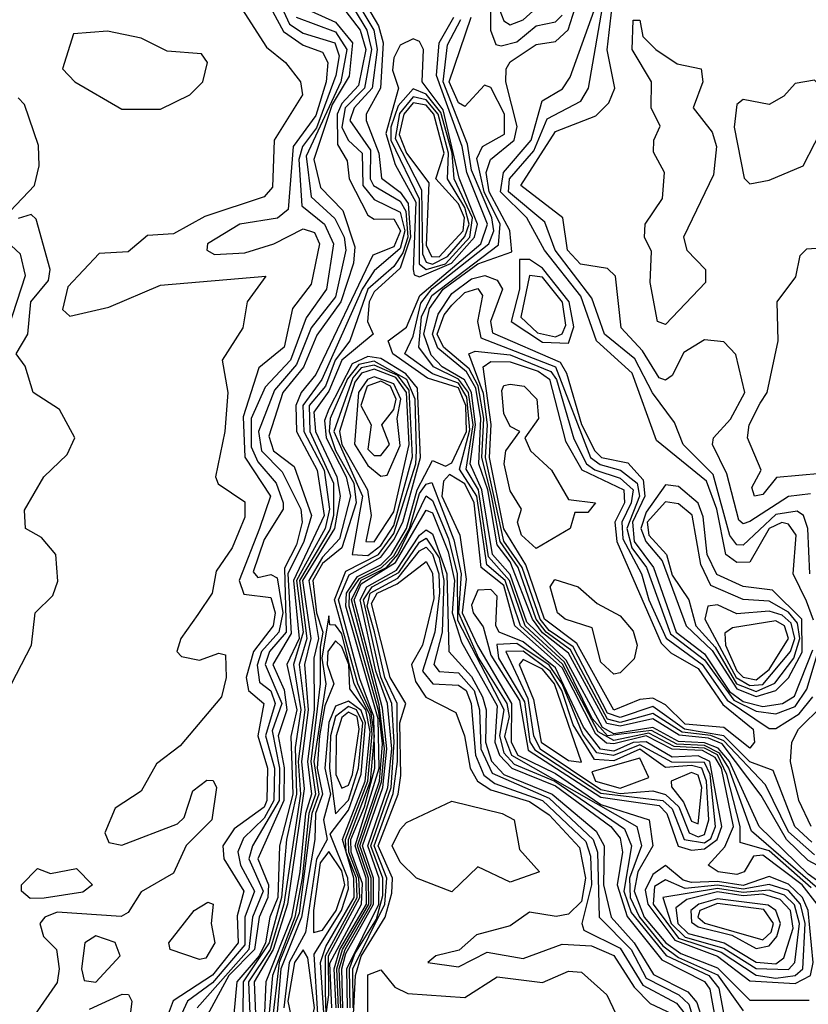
# Model space of a CAD drawing. Extents: x 2889633 to 3052318, y 540750 to 918690.
# Tile 582 of 656: x 2989987 to 2991205, y 828000 to 829521. Entities that reach past the tile are written whole.
import ezdxf

# ---------------------------------------------------------------- set-up
doc = ezdxf.new("R2010")
doc.units = 0

msp = doc.modelspace()

# ---------------------------------------------------------------- linework, layer by layer
at = {"layer": '0CON02XD'}
for points in [[(2990500.7, 829580.7), (2990541.7, 829511.7), (2990548.9, 829485), (2990544.7, 829415), (2990522.5, 829375), (2990522.5, 829365), (2990542.1, 829315), (2990546.2, 829276.2), (2990575, 829254.7), (2990587.1, 829237.1), (2990591.1, 829185), (2990575, 829137.1), (2990535, 829100.5), (2990527.3, 829085), (2990524.5, 829055), (2990533.3, 829035), (2990484.8, 828995.2), (2990465, 828947.1), (2990441.9, 828915), (2990444, 828885), (2990477.3, 828815), (2990482.3, 828785), (2990473.5, 828735), (2990424, 828655), (2990436.9, 828565), (2990427.3, 828525), (2990432.8, 828455), (2990422.4, 828375), (2990426.8, 828333.2), (2990401.1, 828155), (2990378.7, 828085), (2990349.6, 828035), (2990351.5, 827985)], [(2991253.6, 828166.4), (2991205, 828201.3), (2991129.6, 828275), (2991083.5, 828375), (2991065.9, 828395.9), (2991045, 828404.1), (2991005, 828406.1), (2990965, 828428), (2990905, 828417.8), (2990887.6, 828427.6), (2990831.6, 828531.6), (2990770.6, 828590.6), (2990745, 828664.1), (2990717.4, 828695), (2990701.1, 828795), (2990683.2, 828835), (2990691.5, 828895), (2990685.3, 828945), (2990674.5, 828964.5), (2990640, 828985), (2990622.9, 829002.9), (2990611.7, 829035), (2990620.2, 829075), (2990641.3, 829105), (2990695, 829143.9), (2990747.7, 829162.3), (2990744.5, 829195.5), (2990712.5, 829255), (2990707.8, 829285), (2990714.3, 829305), (2990751.2, 829335), (2990755.9, 829355.9), (2990738.1, 829425), (2990738.6, 829445), (2990745, 829455.8), (2990785, 829482.5), (2990815, 829487.1), (2990834.7, 829505.3), (2990859.5, 829585)], [(2990715, 829590), (2990714.3, 829505), (2990722.7, 829482.7), (2990730.8, 829480.8), (2990755, 829486.9), (2990785, 829511.4), (2990815, 829517.5), (2990825, 829528)], [(2990467.5, 829565), (2990513.2, 829505), (2990522, 829475), (2990510.5, 829419.5), (2990485, 829391.6), (2990477.9, 829375), (2990478.2, 829328.2), (2990492.9, 829302.9), (2990496.4, 829275), (2990525, 829218.8), (2990535, 829212.9), (2990565, 829213.5), (2990575.5, 829195), (2990565, 829170), (2990532.7, 829157.3), (2990445, 828973.1), (2990422, 828945), (2990414.1, 828925), (2990414.7, 828884.7), (2990446.9, 828825), (2990457.6, 828755), (2990410.2, 828655), (2990419, 828565), (2990400, 828525), (2990415.2, 828455), (2990406, 828414), (2990409.1, 828325), (2990388.6, 828245), (2990385.8, 828165), (2990373.6, 828135), (2990367.1, 828095), (2990357.3, 828075), (2990322.8, 828035), (2990317.9, 827985)], [(2990482.6, 829572.6), (2990523.7, 829505), (2990530.9, 829475), (2990520, 829415), (2990490, 829385), (2990484.8, 829354.8), (2990494.7, 829334.7), (2990516.2, 829315), (2990517.1, 829265), (2990535, 829243.1), (2990575, 829223.5), (2990582.2, 829195), (2990575, 829167.5), (2990535, 829132.9), (2990516.1, 829105), (2990454, 828965), (2990424.7, 828925), (2990426.2, 828885), (2990457.4, 828825), (2990465.9, 828765), (2990459.4, 828735), (2990414.7, 828655), (2990425.4, 828575), (2990410, 828525), (2990421.8, 828455), (2990412.9, 828397.1), (2990415.1, 828325), (2990399.6, 828255), (2990391.8, 828165), (2990372.6, 828095), (2990332.4, 828035), (2990332.2, 827985)], [(2990492.8, 829575), (2990534.2, 829505), (2990539.6, 829475), (2990531.8, 829415), (2990503.8, 829385), (2990497.3, 829365), (2990529.4, 829319.4), (2990528.8, 829275), (2990533.8, 829265), (2990575, 829240.8), (2990583.8, 829225), (2990586.8, 829185), (2990579, 829161), (2990565, 829139.6), (2990525, 829104.5), (2990497.5, 829025), (2990474.8, 828995.2), (2990459.5, 828955), (2990434.3, 828925), (2990435.6, 828885), (2990472, 828805), (2990472.2, 828755), (2990466.2, 828733.8), (2990419.3, 828655), (2990431.1, 828565), (2990419.1, 828525), (2990427.7, 828455), (2990417.4, 828375), (2990420.9, 828325), (2990395.3, 828154.7), (2990374.1, 828085), (2990341, 828035), (2990342.8, 827985)], [(2990365, 829558.5), (2990395, 829502.5), (2990425, 829481.8), (2990455, 829470.8), (2990463.3, 829455), (2990460.9, 829425), (2990445, 829373.1), (2990409.6, 829325), (2990402.1, 829227.9), (2990385.5, 829214.5), (2990327.5, 829205), (2990277.5, 829175), (2990276.2, 829165), (2990288.3, 829158.3), (2990335, 829160.8), (2990380, 829175), (2990425, 829198.1), (2990442.5, 829192.5), (2990450.5, 829175), (2990437.4, 829112.6), (2990408.8, 829075), (2990395.6, 829015), (2990356.7, 828983.3), (2990332.4, 828907.6), (2990335.3, 828845.3), (2990374.5, 828785), (2990357.8, 828735), (2990326.5, 828655), (2990333.6, 828633.6), (2990375, 828628.8), (2990381.8, 828605), (2990378.8, 828585), (2990348.4, 828545), (2990337.1, 828505), (2990340.6, 828485), (2990364.2, 828465), (2990355.3, 828415), (2990370.3, 828365), (2990369.3, 828315), (2990365, 828304.5), (2990318.8, 828271.2), (2990301.1, 828245), (2990302.9, 828225), (2990333.6, 828175), (2990323, 828137), (2990324.6, 828095), (2990285, 828045.3), (2990224.6, 828005.4), (2990216.9, 827985)], [(2990385, 829555.6), (2990404.2, 829514.2), (2990425, 829500), (2990474.2, 829485), (2990480.8, 829465), (2990475.8, 829435), (2990446, 829354), (2990423.9, 829325), (2990418.4, 829305), (2990423.2, 829233.2), (2990458.1, 829205), (2990471.9, 829175), (2990461.1, 829105), (2990429.7, 829060.3), (2990405.4, 828995), (2990366.5, 828953.5), (2990344.7, 828905), (2990345, 828861.2), (2990355, 828838.1), (2990383.6, 828805), (2990394.4, 828775), (2990394.3, 828765), (2990365, 828718), (2990348, 828668), (2990355, 828659.2), (2990375, 828664.3), (2990385, 828658.8), (2990393.7, 828605), (2990387.8, 828575), (2990360.9, 828545), (2990354, 828524), (2990357.7, 828497.7), (2990375, 828484.4), (2990382, 828465), (2990366.8, 828415), (2990380.7, 828365), (2990380, 828315), (2990365, 828287.7), (2990333.1, 828256.9), (2990324.5, 828235.5), (2990328.5, 828215), (2990350, 828175), (2990335.3, 828135), (2990335, 828092.2), (2990285, 828033.3), (2990246.7, 828005), (2990237.1, 827985)], [(2991207.5, 828665), (2991204.4, 828735), (2991198, 828755), (2991188.3, 828761.7), (2991155, 828756.9), (2991105, 828709.2), (2991095, 828710), (2991084.1, 828724.1), (2991058.5, 828818.5), (2991012, 828865), (2990998.6, 828898.6), (2990964.7, 828944.7), (2990937.4, 828997.4), (2990890.5, 829035), (2990870.8, 829090.8), (2990814.6, 829165), (2990798.3, 829208.3), (2990742.3, 829255), (2990743.8, 829275), (2990781.4, 829318.6), (2990802, 829368), (2990853.8, 829395), (2990865.8, 829415), (2990890.3, 829555)], [(2991208.5, 828788.5), (2991175, 828784.4), (2991115, 828745.7), (2991105, 828742.5), (2991097.9, 828747.9), (2991079.3, 828819.3), (2991057.5, 828865), (2991058.8, 828875), (2991085, 828903.8), (2991107.5, 828945), (2991093.6, 829003.6), (2991075, 829023.3), (2991045, 829026.7), (2991013, 829007), (2990995, 828971.2), (2990985, 828964.2), (2990975, 828968), (2990949.3, 829009.3), (2990916.2, 829045), (2990907.5, 829125), (2990895, 829136.7), (2990853.4, 829143.4), (2990833.5, 829165), (2990826.2, 829215), (2990761.4, 829265), (2990815, 829348), (2990877.3, 829372.7), (2990897.3, 829392.7), (2990906.7, 829415), (2990894.5, 829474.5), (2990903.9, 829555)], [(2990326, 829545), (2990368.5, 829478.5), (2990398, 829455), (2990421.2, 829425), (2990424, 829405), (2990380.6, 829335), (2990377.6, 829262.4), (2990365, 829247.1), (2990273.1, 829216.9), (2990225, 829190), (2990185, 829187.5), (2990155, 829162.5), (2990110, 829160), (2990061.9, 829108.1), (2990053.3, 829073.3), (2990065, 829063.3), (2990125, 829077.1), (2990205, 829110.8), (2990367.5, 829125), (2990338.8, 829085), (2990332, 829045), (2990300, 828995), (2990308.6, 828945), (2990304.4, 828885), (2990290, 828815), (2990294.1, 828804.1), (2990335, 828776.2), (2990335, 828752.5), (2990315.7, 828705), (2990290.6, 828669.4), (2990284.4, 828635), (2990262.5, 828602.5), (2990236.2, 828565), (2990230, 828545), (2990237.5, 828537.5), (2990265, 828532), (2990295, 828542.5), (2990305, 828540), (2990306.5, 828505), (2990298.9, 828475), (2990235, 828399.2), (2990198.6, 828371.4), (2990175, 828329.4), (2990135, 828303.3), (2990118.8, 828265), (2990125, 828250), (2990145, 828246.2), (2990231.2, 828278.8), (2990241.4, 828288.6), (2990255, 828330), (2990276.2, 828346.2), (2990286.1, 828346.1), (2990291.2, 828335), (2990284.2, 828285), (2990244.3, 828245.7), (2990225, 828202.9), (2990175, 828174), (2990155, 828142), (2990144.1, 828135.9), (2990045, 828142.5), (2990026, 828135), (2990018.6, 828125), (2990024.2, 828105), (2990044.2, 828085), (2990048.5, 828055), (2990045, 828034), (2990011.2, 827985)], [(2990421.4, 829541.4), (2990475, 829516.9), (2990501.6, 829485), (2990496.2, 829433.8), (2990470, 829390), (2990441.8, 829305), (2990451.8, 829261.8), (2990486.3, 829226.3), (2990505, 829170), (2990503.1, 829145), (2990483.1, 829085), (2990446.1, 829033.9), (2990425.6, 828984.4), (2990393.8, 828945), (2990372.4, 828877.6), (2990379.4, 828855), (2990411.1, 828831.1), (2990438.1, 828755), (2990426.2, 828715), (2990401.4, 828665), (2990406.8, 828573.2), (2990378.2, 828525), (2990395.7, 828485.7), (2990399.8, 828455), (2990386.7, 828415), (2990395.7, 828365.7), (2990395.2, 828315), (2990355.3, 828225), (2990371.6, 828185), (2990370.7, 828165), (2990357, 828135), (2990349.8, 828085), (2990310.6, 828045), (2990267.1, 827965)], [(2990727.8, 829537.8), (2990735, 829519.2), (2990745, 829512.9), (2990765, 829520.6), (2990785, 829538.5)], [(2991213.6, 828593.6), (2991202.8, 828622.8), (2991181.9, 828665), (2991186.4, 828725), (2991175, 828741.9), (2991164.4, 828744.4), (2991144.8, 828735.2), (2991115, 828682.9), (2991095, 828682.7), (2991077.8, 828695), (2991064.2, 828765), (2991048, 828808), (2990971.1, 828871.1), (2990933.5, 828975), (2990878.2, 829025), (2990854, 829094), (2990797.9, 829165), (2990770.5, 829215), (2990729.7, 829255), (2990734.6, 829285), (2990777.2, 829335), (2990794.5, 829395.5), (2990825.6, 829414.4), (2990837.8, 829432.2), (2990874.7, 829535)], [(2990414.5, 829525), (2990475, 829502.3), (2990492.8, 829475), (2990483.2, 829425), (2990430, 829310), (2990437.5, 829247.5), (2990474, 829214), (2990488.5, 829185), (2990490.9, 829165), (2990475, 829092.9), (2990437.7, 829045), (2990415, 828988.5), (2990381, 828949), (2990356.2, 828885), (2990360.8, 828855), (2990392.7, 828822.7), (2990421.5, 828765), (2990423.5, 828745), (2990415, 828710), (2990396.1, 828673.9), (2990398.9, 828575), (2990373.4, 828545), (2990366.5, 828525), (2990392, 828465), (2990377.2, 828422.8), (2990388.8, 828365), (2990388, 828315), (2990346.9, 828245), (2990341.5, 828225), (2990363.4, 828175), (2990346.8, 828135), (2990341.4, 828085), (2990261.4, 827995)], [(2990476.3, 827995), (2990473.1, 828055), (2990481.7, 828085), (2990522.8, 828155), (2990522.5, 828195), (2990505.5, 828245), (2990542.7, 828365), (2990540.9, 828440.9), (2990491.2, 828615), (2990491.9, 828635), (2990508.9, 828661.1), (2990545, 828679.2), (2990561.2, 828695), (2990584.9, 828735.1), (2990601, 828795), (2990625, 828840), (2990645, 828831.2), (2990655, 828836.5), (2990677.7, 828885), (2990676.4, 828925), (2990665, 828952.4), (2990617.2, 828967.2), (2990563.8, 829005), (2990556.7, 829025), (2990585, 829046.2), (2990605.2, 829095), (2990699.7, 829175), (2990709.8, 829205), (2990678, 829285), (2990670.5, 829325), (2990631.2, 829435), (2990635.3, 829485), (2990657.8, 829525)], [(2991209.9, 828179.9), (2991145, 828237.4), (2991100.3, 828250.3), (2991100.3, 828275), (2991079.7, 828355), (2991065, 828385.4), (2991045, 828395.9), (2990998.4, 828398.4), (2990958.9, 828418.9), (2990905, 828407.6), (2990880.9, 828420.9), (2990825.8, 828525.8), (2990760.8, 828585), (2990737.3, 828655), (2990708.8, 828678.8), (2990693.3, 828785), (2990666.7, 828826.7), (2990682.6, 828887.4), (2990678, 828938), (2990665, 828959.4), (2990625, 828974.2), (2990582.2, 829005), (2990595, 829032), (2990607, 829083), (2990624.4, 829105.6), (2990711.8, 829175), (2990719.5, 829195), (2990716.7, 829215), (2990685, 829288.6), (2990678.8, 829328.8), (2990641.6, 829425), (2990647.9, 829482.1), (2990668.8, 829521.2)], [(2991219.8, 828179.8), (2991117.6, 828267.6), (2991082.6, 828365), (2991068.2, 828388.2), (2991045, 828400), (2991002.2, 828402.2), (2990963, 828423), (2990895, 828415.1), (2990871.7, 828441.7), (2990828.6, 828528.6), (2990768, 828585), (2990743.6, 828655), (2990711.5, 828691.5), (2990696.1, 828795), (2990677, 828827), (2990687.5, 828895), (2990680.6, 828945), (2990665, 828965.8), (2990626.7, 828985), (2990603.8, 829015), (2990608.2, 829061.8), (2990623.9, 829095), (2990727, 829173), (2990729.2, 829205), (2990704.8, 829255), (2990693.4, 829306.6), (2990702, 829325), (2990736, 829344), (2990736.2, 829375), (2990715, 829416.2), (2990705, 829420), (2990675, 829386.9), (2990665, 829392.5), (2990650.7, 829425), (2990684.6, 829525)], [(2990985, 829050), (2990972.5, 829055), (2990961.2, 829115), (2990963, 829163), (2990952.5, 829185), (2990953.3, 829205), (2990980, 829245), (2990983.3, 829285), (2990966.4, 829316.4), (2990966.7, 829335), (2990976.7, 829356.7), (2990962.5, 829385), (2990963.3, 829425), (2990933.3, 829475), (2990935, 829520), (2990945, 829520), (2990950, 829495), (2990970, 829475), (2991003, 829453), (2991040, 829445), (2991042.5, 829425), (2991027.5, 829385), (2991057, 829347), (2991063.8, 829325), (2991058.8, 829281.2), (2991012.5, 829185), (2991017.5, 829165), (2991046.7, 829135), (2991046.7, 829115), (2990985, 829050)], [(2990205, 829382.5), (2990250, 829405), (2990270, 829425), (2990277.5, 829455), (2990268.3, 829468.3), (2990215, 829472.5), (2990175, 829492.5), (2990123, 829503), (2990070.7, 829499.3), (2990053.3, 829445), (2990072.5, 829425), (2990145, 829382.5), (2990205, 829382.5)], [(2990605, 829123.6), (2990654.4, 829145), (2990690, 829185), (2990694.5, 829205), (2990666.2, 829276.2), (2990641.6, 829381.6), (2990609.2, 829425), (2990610.9, 829475), (2990605, 829487.5), (2990595, 829491.4), (2990575, 829481.4), (2990565, 829462), (2990563.1, 829443.1), (2990572.3, 829415), (2990552.8, 829345), (2990567.1, 829297.1), (2990599.2, 829239.2), (2990595.3, 829135.3), (2990596.7, 829126.7), (2990605, 829123.6)], [(2991115, 829267.5), (2991145, 829273.3), (2991197.5, 829295), (2991233.3, 829365), (2991236.7, 829405), (2991215, 829427.5), (2991185, 829422.5), (2991167.3, 829402.7), (2991145, 829390), (2991105, 829397.5), (2991095, 829390), (2991090.8, 829355), (2991106.4, 829276.4), (2991115, 829267.5)], [(2990615.2, 829135.2), (2990645, 829143.9), (2990682.4, 829185), (2990686.7, 829215), (2990658.3, 829275), (2990655.4, 829315), (2990637.8, 829377.8), (2990615, 829405.8), (2990595, 829414), (2990572.1, 829387.9), (2990560.8, 829355), (2990560.7, 829335), (2990604.1, 829244.1), (2990604.1, 829144.1), (2990615.2, 829135.2)], [(2989972.5, 829225), (2990010, 829265), (2990017.5, 829295), (2990016.4, 829326.4), (2989995, 829390), (2989985, 829400)], [(2990625, 829143.6), (2990648.3, 829155), (2990675, 829185.9), (2990681.8, 829205), (2990675, 829231.1), (2990648.1, 829275), (2990649.6, 829315), (2990633.5, 829375), (2990615, 829397.3), (2990595, 829401.9), (2990573.9, 829376.1), (2990567.4, 829337.4), (2990608, 829258), (2990609.3, 829159.3), (2990615, 829146.2), (2990625, 829143.6)], [(2990635, 829154.8), (2990672.2, 829195), (2990674.4, 829215), (2990665, 829236.5), (2990630, 829275), (2990643, 829315), (2990627.1, 829375), (2990615, 829389), (2990595, 829392.4), (2990580.7, 829375), (2990573.6, 829343.6), (2990585, 829314.6), (2990619.1, 829269.1), (2990615, 829172.5), (2990623.5, 829155), (2990635, 829154.8)], [(2989974.6, 828495), (2990005.8, 828555), (2990011.2, 828605), (2990038.3, 828631.7), (2990046.1, 828653.9), (2990043.1, 828695), (2990021.3, 828721.3), (2989996.2, 828735), (2989995, 828763.3), (2990024.5, 828815), (2990060.5, 828849.5), (2990072.5, 828875), (2990048.8, 828918.8), (2990008, 828945), (2989995.7, 828985.7), (2989982, 829005), (2990000, 829035), (2990004.6, 829085), (2990031.7, 829118.3), (2990034.4, 829135), (2990013, 829213), (2990005, 829220), (2989985, 829214)], [(2989970, 829045), (2989996.1, 829126.1), (2989988.8, 829158.8), (2989945, 829198.9)], [(2991225, 828820), (2991156.1, 828813.9), (2991135, 828787.5), (2991122.5, 828785), (2991118.3, 828798.3), (2991132.5, 828825), (2991111.2, 828875), (2991114, 828895), (2991131.1, 828928.9), (2991142, 828945), (2991158.8, 829025), (2991157.5, 829085), (2991186.1, 829123.9), (2991193, 829157), (2991203, 829167), (2991225, 829168.8)], [(2990835, 829021.4), (2990843.4, 829046.6), (2990835.8, 829085), (2990795, 829137.3), (2990775, 829150.5), (2990759.3, 829150.7), (2990759.5, 829105), (2990746.4, 829055), (2990795, 829022.9), (2990835, 829021.4)], [(2991235, 828206.5), (2991205, 828222.4), (2991171.8, 828255), (2991132.8, 828322.8), (2991072.4, 828402.4), (2991051.4, 828411.4), (2991006, 828416), (2990965, 828441), (2990915, 828429.7), (2990894.1, 828434.1), (2990835, 828542.7), (2990795, 828574.1), (2990779.3, 828595), (2990745, 828683.4), (2990725, 828710), (2990710.4, 828795), (2990696.7, 828835), (2990699.8, 828905), (2990691.9, 828951.9), (2990677.3, 828977.3), (2990633.4, 829013.4), (2990624.8, 829035), (2990633.7, 829066.3), (2990655, 829098), (2990685, 829120.5), (2990705.9, 829125.9), (2990725, 829118.6), (2990732.9, 829105), (2990714.5, 829055), (2990717.4, 829037.4), (2990821.9, 828991.9), (2990832.1, 828975), (2990855, 828895.6), (2990875.4, 828855), (2990885.8, 828845), (2990926.4, 828836.4), (2990950.1, 828810.1), (2990953.1, 828785), (2990933.7, 828745), (2990936.5, 828715), (2990966.1, 828675), (2991001.1, 828575), (2991045, 828541.6), (2991083.5, 828483.5), (2991105, 828468.1), (2991135, 828460.2), (2991165.3, 828464.7), (2991183.8, 828476.2), (2991212.5, 828547.5)], [(2990815, 829031.3), (2990825, 829035.6), (2990830.8, 829049.2), (2990825.5, 829084.5), (2990795, 829123.1), (2990775, 829125.8), (2990761.5, 829061.5), (2990787.2, 829037.2), (2990815, 829031.3)], [(2991215, 828231.2), (2991175, 828266.5), (2991139.4, 828339.4), (2991075, 828407.1), (2991055, 828415.5), (2991010.5, 828420.5), (2990965, 828449.5), (2990915, 828435.6), (2990895, 828440.6), (2990837.9, 828547.9), (2990800.7, 828575), (2990784.9, 828595), (2990757.3, 828675), (2990729.3, 828715), (2990716.2, 828786.2), (2990701, 828845), (2990704.2, 828905), (2990695.5, 828955.5), (2990681.8, 828981.8), (2990642.1, 829015), (2990632, 829035), (2990642.8, 829065), (2990655, 829080), (2990675, 829099.4), (2990695, 829105.7), (2990702, 829095), (2990694.4, 829055), (2990699.6, 829029.6), (2990814.8, 828984.8), (2990869.1, 828845), (2990883.7, 828833.7), (2990915.2, 828825.2), (2990940.9, 828805), (2990944.8, 828785), (2990925.2, 828735), (2990932.6, 828705), (2990955.3, 828675), (2990992.4, 828572.4), (2991045, 828532.1), (2991090.2, 828470.2), (2991125, 828452.8), (2991155, 828448.9), (2991185, 828460), (2991202.9, 828487.1), (2991220.7, 828545)], [(2991210.9, 828250.9), (2991184.6, 828275), (2991151.1, 828361.1), (2991115, 828374.6), (2991074.9, 828414.9), (2991013.9, 828425), (2990965, 828460), (2990915, 828443.3), (2990895, 828449.7), (2990842.2, 828552.2), (2990805, 828577.8), (2990791.1, 828595), (2990763.6, 828675), (2990735, 828715.4), (2990706.7, 828845), (2990709.9, 828895), (2990703.7, 828943.7), (2990681.2, 829005), (2990690.9, 829009.1), (2990745, 829003.2), (2990807.7, 828977.7), (2990816.5, 828965), (2990843.4, 828873.4), (2990862.8, 828835), (2990875.6, 828825.6), (2990915, 828812.9), (2990934.7, 828795), (2990931.9, 828775), (2990917.1, 828745), (2990918.9, 828718.9), (2990947.8, 828665), (2990958.8, 828625), (2990985.9, 828565.9), (2991041.4, 828525), (2991079.9, 828469.9), (2991145, 828426), (2991155, 828426), (2991191.2, 828448.8), (2991212.5, 828475)], [(2990469.2, 827995), (2990466.2, 828063.8), (2990515.1, 828155), (2990516.6, 828186.6), (2990499.4, 828235), (2990498.9, 828255), (2990520.1, 828305), (2990535.9, 828365), (2990534.4, 828445), (2990512.7, 828502.7), (2990480, 828625), (2990496.3, 828663.7), (2990545, 828690.8), (2990565, 828717.6), (2990579.1, 828745), (2990606.6, 828845), (2990601.6, 828951.6), (2990583.8, 828973.8), (2990545, 828997.7), (2990525, 829000.6), (2990500.7, 828989.3), (2990465, 828919.2), (2990457.9, 828902.1), (2990460.8, 828875), (2990491.4, 828815), (2990498.5, 828785), (2990481.1, 828718.9), (2990455, 828691), (2990434.1, 828655), (2990448.8, 828565), (2990441.9, 828535), (2990442.3, 828455), (2990432, 828375), (2990438.1, 828325), (2990428.9, 828295), (2990420.1, 828205), (2990407, 828135), (2990367.4, 828035), (2990364.8, 827975)], [(2990448.1, 827895), (2990464.7, 828014.7), (2990464.4, 828075), (2990512.9, 828165), (2990511.4, 828195), (2990495.6, 828235), (2990495.1, 828254.9), (2990529, 828345), (2990535.1, 828414.9), (2990530.1, 828450.1), (2990509.7, 828495), (2990473.4, 828625), (2990491, 828669), (2990541.4, 828695), (2990565, 828727.5), (2990599.2, 828835), (2990600.1, 828855), (2990598.2, 828935), (2990585.2, 828965), (2990535, 828993.3), (2990511.4, 828988.6), (2990493.9, 828966.1), (2990467, 828905), (2990465.5, 828885), (2990475, 828855.4), (2990503.2, 828805), (2990506.8, 828775), (2990484.8, 828705.2), (2990455, 828680.8), (2990440.3, 828655), (2990445.8, 828605), (2990455.7, 828575), (2990451.6, 828551.6), (2990451.3, 828495), (2990436.8, 828375), (2990444, 828325), (2990433.7, 828295), (2990423.6, 828195), (2990412.4, 828135), (2990377.7, 828045), (2990371.5, 827975)], [(2990525, 828693.2), (2990545, 828708.7), (2990565, 828740), (2990594.3, 828845.7), (2990588.7, 828948.7), (2990571.3, 828971.3), (2990535, 828987.3), (2990515, 828983.1), (2990502, 828968), (2990472.7, 828885), (2990516.8, 828785), (2990501.1, 828695), (2990525, 828693.2)], [(2991115, 828396), (2991075, 828427.8), (2991015, 828432.7), (2990985, 828462.7), (2990965, 828473.2), (2990945, 828471.2), (2990905, 828454.7), (2990847.6, 828557.6), (2990798.1, 828595), (2990769.1, 828679.1), (2990735, 828734.4), (2990713, 828845), (2990715.6, 828895.6), (2990703.1, 828985), (2990715, 828992.9), (2990745, 828992.4), (2990788.3, 828978.3), (2990805.8, 828965.8), (2990830.1, 828870.1), (2990855.7, 828825.7), (2990920.4, 828795), (2990921.3, 828775), (2990906.4, 828745), (2990909.7, 828715), (2990978.2, 828558.2), (2990993, 828543), (2991035, 828518.9), (2991073.2, 828463.2), (2991120, 828425), (2991122.5, 828405), (2991115, 828396)], [(2990535, 828714.5), (2990565, 828760.6), (2990588.9, 828865), (2990584.6, 828945), (2990568.2, 828968.2), (2990535, 828981.4), (2990515.1, 828974.9), (2990505, 828960.9), (2990481.1, 828885), (2990484.9, 828864.9), (2990524.7, 828795), (2990530.4, 828755), (2990522, 828715), (2990535, 828714.5)], [(2990545, 828816), (2990555, 828817.5), (2990575, 828863.3), (2990570.6, 828905), (2990576, 828935), (2990565, 828958.4), (2990535, 828969.4), (2990524.3, 828965), (2990510.5, 828945), (2990504.7, 828865.3), (2990525, 828832.3), (2990545, 828816)], [(2990545, 828848), (2990558.6, 828865), (2990546.7, 828895), (2990565, 828918.9), (2990568.9, 828935), (2990560, 828955), (2990545, 828962.8), (2990523.9, 828955), (2990514.4, 828925), (2990530, 828895), (2990525, 828857.5), (2990535, 828848), (2990545, 828848)], [(2990785, 828704), (2990762.2, 828725), (2990756.2, 828745), (2990762.5, 828765), (2990745, 828793.3), (2990735.7, 828835), (2990738, 828855), (2990760, 828885), (2990745, 828892.5), (2990735, 828912.5), (2990731.9, 828948.1), (2990735, 828956), (2990745, 828958), (2990766.7, 828955), (2990786, 828935), (2990788.8, 828905), (2990767.5, 828875), (2990776.2, 828855), (2990808.8, 828825), (2990835, 828780), (2990876.7, 828775), (2990865, 828760), (2990845, 828760), (2990837.5, 828735), (2990785, 828704)], [(2991218.9, 828155), (2991196.1, 828185), (2991135, 828230.7), (2991120.9, 828229.1), (2991106.5, 828205), (2991095, 828200.9), (2991066, 828205), (2991050.8, 828215), (2991076.5, 828243.5), (2991090, 828275), (2991071.1, 828365), (2991061.6, 828381.6), (2991042, 828392), (2990995, 828394.3), (2990955, 828415.1), (2990905, 828402.4), (2990893.8, 828403.8), (2990877.4, 828417.4), (2990825, 828520), (2990751.9, 828585), (2990735, 828647.2), (2990700.3, 828675), (2990689.2, 828775), (2990675, 828804), (2990651.4, 828818.6), (2990641.9, 828808.1), (2990639.2, 828785), (2990667.3, 828725), (2990677, 828657), (2990671, 828605), (2990694.4, 828554.4), (2990747, 828465), (2990746.3, 828405), (2990756.9, 828385), (2990815, 828356.9), (2990885, 828309.1), (2990959.4, 828285), (2990965.4, 828245), (2990942.1, 828205), (2990936.5, 828175), (2990952.1, 828135), (2990985.1, 828095.1), (2991008.7, 828078.7), (2991065, 828056.7), (2991115, 828006.9), (2991206.5, 828006.5)], [(2990479.7, 827995), (2990477, 828055), (2990486, 828085), (2990526.6, 828155), (2990526.2, 828195), (2990509.1, 828245), (2990543.2, 828345), (2990547.7, 828402.3), (2990541.8, 828451.8), (2990496, 828615), (2990496.5, 828635), (2990512, 828658), (2990546.3, 828675), (2990565, 828693), (2990589.3, 828735), (2990605, 828789.1), (2990615, 828803.8), (2990623.9, 828806.1), (2990657.8, 828717.8), (2990669, 828665), (2990665.1, 828605), (2990696.1, 828535), (2990739.8, 828465), (2990743.2, 828445), (2990736.3, 828413.7), (2990746.7, 828385), (2990940.6, 828275), (2990947.9, 828245), (2990929.3, 828195), (2990930.4, 828165), (2990944.6, 828134.6), (2990980.5, 828090.5), (2991005, 828072.5), (2991065, 828045.8), (2991105, 827990)], [(2991125, 828475.9), (2991155, 828484.7), (2991175, 828504.5), (2991196.1, 828543.9), (2991195.2, 828595.2), (2991150, 828640), (2991105, 828645.5), (2991064.2, 828664.2), (2991049.1, 828695), (2991042.9, 828752.9), (2991035, 828774.2), (2991005, 828800), (2990985, 828802.5), (2990955, 828760.4), (2990946.9, 828735), (2990954.3, 828715), (2990979.7, 828685), (2991016.8, 828585), (2991056.9, 828546.9), (2991095, 828487.3), (2991125, 828475.9)], [(2990483.2, 827995), (2990480.9, 828055), (2990490.2, 828085), (2990530.3, 828155), (2990530, 828195), (2990512.7, 828245), (2990546.4, 828343.6), (2990551, 828395), (2990542.8, 828462.8), (2990499.7, 828625), (2990514.9, 828655.1), (2990553.7, 828675), (2990571.2, 828695), (2990615, 828785.5), (2990625, 828778.1), (2990649.4, 828719.4), (2990663, 828665), (2990663.3, 828593.3), (2990735, 828455.7), (2990728.3, 828415), (2990735, 828388.5), (2990751.1, 828371.1), (2990814.1, 828345), (2990921.5, 828271.5), (2990932.5, 828245), (2990920.2, 828175), (2990931.9, 828141.9), (2990985.7, 828075.7), (2991051.5, 828045), (2991067.2, 828025), (2991095.4, 827875)], [(2991125, 828483.3), (2991153.8, 828496.2), (2991183.2, 828535), (2991192.1, 828565), (2991188.7, 828588.7), (2991175, 828605.9), (2991145, 828622.9), (2991105, 828625.6), (2991055, 828647.1), (2991039.6, 828679.6), (2991025.9, 828755.9), (2991005, 828773.1), (2990985, 828776.5), (2990956.4, 828745), (2990958.8, 828725), (2990986.2, 828695), (2990995, 828663.1), (2991020.9, 828625), (2991031.5, 828585), (2991061.6, 828551.6), (2991094.4, 828495), (2991125, 828483.3)], [(2990486.7, 827995), (2990484.7, 828055), (2990491.3, 828078.7), (2990534, 828155), (2990533.8, 828195), (2990516.6, 828245), (2990548, 828335), (2990554.4, 828395), (2990547.7, 828457.7), (2990504.2, 828625), (2990515, 828649.4), (2990567.6, 828682.4), (2990615, 828763.6), (2990625, 828759.2), (2990649.3, 828699.3), (2990658.9, 828655), (2990655.1, 828605), (2990669.7, 828559.7), (2990725, 828461.4), (2990721.1, 828405), (2990728.3, 828385), (2990747.5, 828365), (2990815, 828337.6), (2990900.4, 828275), (2990915, 828257.1), (2990918.4, 828235), (2990910, 828185), (2990925.8, 828135.8), (2990979, 828069), (2991045, 828035.4), (2991053.5, 828023.5), (2991080, 827875)], [(2990493.8, 827995), (2990492.5, 828055), (2990542, 828155), (2990542.8, 828195), (2990524.9, 828245), (2990556.1, 828335), (2990562.2, 828395), (2990555.5, 828465), (2990537.6, 828515), (2990513.3, 828625), (2990523.4, 828645), (2990569.1, 828670.9), (2990605, 828724.7), (2990615, 828732.8), (2990625, 828726.9), (2990647, 828665), (2990650, 828545), (2990685, 828506.5), (2990702.2, 828475), (2990707.8, 828455), (2990706.6, 828405), (2990715.8, 828375.8), (2990735.1, 828355.1), (2990810, 828325), (2990877.7, 828267.7), (2990890, 828245), (2990889.2, 828185), (2990900.8, 828135), (2990936.4, 828095), (2990966.2, 828046.2), (2991019.5, 828019.5), (2991033, 828003), (2991041.9, 827975)], [(2990497.9, 827995), (2990496.8, 828055), (2990505, 828078.4), (2990538.4, 828131.6), (2990548.4, 828168.4), (2990548.3, 828195), (2990529.8, 828245), (2990561, 828335), (2990565.9, 828405), (2990561.9, 828465), (2990545, 828505.5), (2990518.5, 828625), (2990532, 828645), (2990572.7, 828667.3), (2990605, 828714.1), (2990615, 828720), (2990635, 828690), (2990642.3, 828655), (2990640, 828575), (2990627.1, 828525), (2990635, 828514.4), (2990665, 828512.1), (2990689.3, 828485), (2990697.4, 828455), (2990699.8, 828395), (2990717, 828357), (2990805, 828318.8), (2990873.3, 828255), (2990879.7, 828235), (2990882.2, 828135), (2990931.6, 828085), (2990955, 828040.4), (2991005.6, 828015), (2991020.6, 828000.6), (2991031.9, 827965)], [(2990502.3, 827995), (2990501.7, 828055), (2990551.5, 828155), (2990554.5, 828195), (2990534.6, 828245), (2990564, 828326), (2990571.1, 828375), (2990570.3, 828465), (2990551.2, 828505), (2990535.4, 828575.4), (2990523.9, 828615), (2990528.9, 828635), (2990571.5, 828658.5), (2990605, 828700.8), (2990615, 828706.1), (2990625, 828695.4), (2990634.8, 828665), (2990635.5, 828635.5), (2990628.4, 828575), (2990609.6, 828515), (2990625.4, 828495.4), (2990665, 828493.3), (2990676.9, 828485), (2990684.5, 828465), (2990691.6, 828385), (2990704.3, 828354.3), (2990721.3, 828341.3), (2990794.8, 828314.8), (2990861.5, 828251.5), (2990869.2, 828229.2), (2990870.7, 828185), (2990855.8, 828125), (2990858.8, 828115), (2990915, 828087.1), (2990949.8, 828029.8), (2991001.9, 828001.9), (2991015.2, 827985.2)], [(2990501, 827945), (2990505.9, 828045), (2990515, 828074.6), (2990551.7, 828135), (2990562, 828172), (2990563, 828195), (2990541, 828245), (2990571.7, 828325), (2990576.2, 828353.8), (2990574.5, 828435), (2990583.8, 828465), (2990559.4, 828505), (2990530.8, 828619.2), (2990539.3, 828635), (2990570.4, 828649.6), (2990615, 828684.2), (2990625, 828666.2), (2990627.2, 828627.2), (2990609.7, 828555), (2990592.7, 828525), (2990598.9, 828498.9), (2990614.4, 828474.4), (2990660.8, 828450.8), (2990674.5, 828415), (2990682.9, 828365), (2990694.5, 828345), (2990715, 828331.3), (2990775, 828313.3), (2990805, 828292.9), (2990852.2, 828242.2), (2990861.2, 828195), (2990855, 828159.2), (2990835, 828139.4), (2990815.8, 828135.8), (2990775, 828142.5), (2990745, 828121.5), (2990692.7, 828107.3), (2990665.9, 828084.1), (2990630, 828075), (2990617.5, 828065), (2990665, 828058), (2990709.2, 828080.8), (2990765, 828071.2), (2990825, 828092.9), (2990870.6, 828090.6), (2990905, 828075.6), (2990936.6, 828026.6), (2990961.3, 828001.3), (2990995, 827985.6)], [(2990905, 828510), (2990885, 828528.8), (2990871.7, 828581.7), (2990830, 828595), (2990818, 828605), (2990806.7, 828645), (2990813.8, 828656.2), (2990850, 828645), (2990879.5, 828619.5), (2990915, 828600), (2990935, 828576.7), (2990941.2, 828555), (2990936.4, 828533.6), (2990915, 828512), (2990905, 828510)], [(2991025, 828238.4), (2991045, 828240.4), (2991064.7, 828255), (2991071.6, 828275), (2991053.3, 828375), (2991035, 828383.9), (2990995, 828381.9), (2990955, 828405.6), (2990935, 828404.6), (2990905, 828391.1), (2990884.3, 828394.3), (2990858.1, 828428.1), (2990815, 828519.7), (2990765, 828560), (2990728.1, 828575), (2990722.9, 828585), (2990725, 828630.8), (2990715, 828640.8), (2990695, 828640), (2990685, 828616.7), (2990687.7, 828605), (2990703.2, 828583.2), (2990715, 828539.6), (2990759.3, 828469.3), (2990772.6, 828392.6), (2990885, 828320.4), (2990975, 828307.4), (2990987.1, 828295), (2991004.6, 828244.6), (2991025, 828238.4)], [(2991115, 828492.4), (2991135, 828494.3), (2991177.9, 828545), (2991184.3, 828565), (2991178.8, 828588.8), (2991165, 828601.2), (2991145, 828607.5), (2991095, 828603.3), (2991065, 828617.1), (2991050, 828615), (2991045.6, 828595), (2991093.8, 828505), (2991115, 828492.4)], [(2990460.7, 827985), (2990459.8, 828019.8), (2990459.5, 828075), (2990508.6, 828165), (2990507.6, 828195), (2990491.7, 828235), (2990490.6, 828255), (2990525.3, 828345), (2990531.8, 828418.2), (2990527.9, 828447.9), (2990503.9, 828495), (2990485, 828572.2), (2990475, 828585.6), (2990466.2, 828586.2), (2990465, 828600), (2990454.2, 828535), (2990460.3, 828495), (2990441.7, 828375), (2990449.6, 828325), (2990438.8, 828295), (2990419.1, 828140.9), (2990388.2, 828065), (2990376.3, 827965)], [(2991125, 828501.4), (2991145, 828517.5), (2991174.6, 828565), (2991168.8, 828585), (2991155, 828592.3), (2991088.3, 828581.7), (2991076.5, 828573.5), (2991077.4, 828555), (2991095, 828515.5), (2991105, 828505.3), (2991125, 828501.4)], [(2990457, 827987), (2990452.2, 828065), (2990460.3, 828089.7), (2990504, 828165), (2990503.5, 828195), (2990486, 828255), (2990521.1, 828345), (2990528.7, 828421.3), (2990521.9, 828455), (2990497.5, 828487.5), (2990495.8, 828525), (2990485, 828552.1), (2990475, 828561.5), (2990463.3, 828545), (2990462.5, 828525), (2990472.5, 828495), (2990458.9, 828461.1), (2990450.5, 828415), (2990446.8, 828365), (2990455.2, 828325), (2990444.1, 828295), (2990443.1, 828255), (2990422.8, 828135), (2990390.8, 828055), (2990382.5, 827957.5)], [(2991045, 828249.7), (2991055, 828256.2), (2991062.2, 828275), (2991054, 828355), (2991045, 828373.5), (2990994.4, 828374.4), (2990945, 828400.8), (2990904.7, 828384.7), (2990878.7, 828388.7), (2990857.3, 828417.3), (2990825.1, 828495.1), (2990805, 828524.1), (2990755, 828557.3), (2990724.1, 828555.9), (2990726.9, 828535), (2990767.2, 828467.2), (2990775.5, 828405.5), (2990783.1, 828393.1), (2990885, 828326.1), (2990980.5, 828315), (2990995, 828302.2), (2991013.8, 828255), (2991045, 828249.7)], [(2991035, 828258.9), (2991045, 828262.3), (2991051.9, 828285), (2991048.1, 828345), (2991040.8, 828365), (2991025, 828369.3), (2990985, 828365.9), (2990945, 828394.2), (2990905, 828376.5), (2990875, 828378.5), (2990842, 828432), (2990824.5, 828485), (2990806.7, 828515), (2990765, 828545.6), (2990738.1, 828545), (2990772.4, 828472.4), (2990781.1, 828415), (2990791.2, 828395), (2990885, 828332.1), (2990915, 828325.7), (2990965, 828330), (2990985, 828324.1), (2991005.2, 828305.2), (2991021.2, 828265), (2991035, 828258.9)], [(2990855, 828374.2), (2990813.5, 828495), (2990795, 828517.7), (2990765, 828532.9), (2990758.9, 828525), (2990781.1, 828471.1), (2990792.7, 828405), (2990835, 828376.9), (2990855, 828374.2)], [(2990447.7, 827985), (2990442.3, 828077.7), (2990484.4, 828145), (2990495, 828178.8), (2990494.3, 828195), (2990467.1, 828262.9), (2990495, 828300), (2990515, 828355.8), (2990521.2, 828435), (2990515, 828454), (2990495, 828468.4), (2990475, 828460.7), (2990464.6, 828435.4), (2990458.8, 828365), (2990467.6, 828325), (2990456.8, 828285), (2990462.5, 828255), (2990445.7, 828224.3), (2990428.8, 828111.2), (2990403.8, 828065), (2990395.5, 827995)], [(2990475, 828294.4), (2990495, 828315.6), (2990510.6, 828365), (2990517.4, 828435), (2990507.7, 828455), (2990495, 828460.4), (2990475.3, 828445), (2990467.6, 828415), (2990466.1, 828365), (2990475, 828294.4)], [(2991210, 828275), (2991190.6, 828315), (2991178, 828375), (2991180, 828405), (2991190, 828425), (2991227.8, 828462.2)], [(2990485, 828334), (2990495, 828338.9), (2990501.6, 828355), (2990511.6, 828425), (2990508.8, 828445), (2990495, 828451.6), (2990485, 828443.3), (2990475.9, 828415), (2990475.4, 828355), (2990485, 828334)], [(2990915, 828334.3), (2990959.2, 828350.8), (2990945, 828380.6), (2990870.9, 828359.1), (2990876.5, 828345), (2990915, 828334.3)], [(2991035, 828279.2), (2991040.8, 828335), (2991035, 828354.3), (2991025, 828358.4), (2990993.3, 828345), (2990993.9, 828336.1), (2991012.5, 828312.5), (2991025, 828283.1), (2991035, 828279.2)], [(2990655, 828174.2), (2990600, 828195), (2990575, 828220), (2990562.5, 828245), (2990575, 828270), (2990585, 828281.2), (2990655, 828313.8), (2990732.5, 828295), (2990751.2, 828285), (2990759.3, 828239.3), (2990790, 828205), (2990745, 828188.8), (2990695, 828212.5), (2990655, 828174.2)], [(2990441.3, 828111.3), (2990455, 828114.7), (2990476, 828145), (2990489.5, 828185), (2990485, 828206.5), (2990465, 828236.4), (2990451.2, 828218.8), (2990441.3, 828145), (2990441.3, 828111.3)], [(2990003.6, 828163.6), (2989990, 828175), (2989990, 828185), (2990015, 828210), (2990035, 828202.5), (2990075, 828210), (2990100, 828185), (2990085, 828173.3), (2990025, 828164), (2990003.6, 828163.6)], [(2991185, 828032.5), (2991208.9, 828045), (2991213.1, 828065), (2991205.2, 828145.2), (2991196.5, 828165), (2991175, 828185.7), (2991145, 828197.9), (2991105, 828183.5), (2991065, 828190.1), (2991025, 828188.3), (2991011.9, 828191.9), (2990985, 828214.4), (2990965, 828200.5), (2990953.6, 828176.4), (2990957.3, 828155), (2990999.3, 828099.3), (2991065, 828074.8), (2991115, 828036.6), (2991185, 828032.5)], [(2991155, 828040.5), (2991185, 828044.7), (2991196.9, 828055), (2991200.6, 828125), (2991193.3, 828155), (2991175, 828175.8), (2991145, 828185.3), (2991105, 828177.9), (2991065, 828184.4), (2991015, 828178.9), (2990985, 828192.5), (2990967.8, 828182.2), (2990965.9, 828155), (2991005, 828102.6), (2991070.6, 828080.6), (2991125, 828045.3), (2991155, 828040.5)], [(2991175, 828054), (2991184.5, 828065), (2991191.9, 828125), (2991184.1, 828154.1), (2991168.7, 828168.7), (2991145, 828176.5), (2991105, 828172.7), (2991065, 828179.2), (2990980.8, 828165), (2990993.8, 828125), (2991015, 828104.1), (2991075, 828087.2), (2991125, 828055.3), (2991175, 828054)], [(2991155, 828062.7), (2991167.8, 828072.2), (2991182, 828118), (2991177.9, 828145), (2991162.1, 828162.1), (2991135, 828170.3), (2991105, 828167.8), (2991065, 828174.1), (2991017.8, 828162.2), (2991000.5, 828149.5), (2991003.8, 828125), (2991019.7, 828109.7), (2991075.5, 828095), (2991125, 828065.3), (2991155, 828062.7)], [(2990265, 828069.2), (2990220, 828085), (2990217.5, 828095), (2990256.7, 828145), (2990278, 828158), (2990286.2, 828155), (2990283.3, 828125), (2990288.6, 828095), (2990275, 828071.4), (2990265, 828069.2)], [(2991125, 828086.5), (2991145, 828090.8), (2991156.9, 828105), (2991162.6, 828125), (2991155.3, 828145), (2991143.5, 828153.5), (2991065, 828163.1), (2991036.2, 828155), (2991024.1, 828145), (2991025, 828127.1), (2991035, 828119.7), (2991087.1, 828107.1), (2991125, 828086.5)], [(2991135, 828100), (2991148.1, 828111.9), (2991151.6, 828125), (2991136.8, 828146.8), (2991065, 828156.2), (2991037.9, 828145), (2991034.7, 828135), (2991045.8, 828125.8), (2991135, 828100)], [(2990105, 828034.6), (2990142.5, 828075), (2990135, 828095.7), (2990105, 828106.2), (2990088.1, 828095), (2990082.7, 828055), (2990087, 828037), (2990105, 828034.6)], [(2990405, 827794.3), (2990444.4, 827815), (2990452.6, 827835), (2990424.6, 827874.6), (2990419.8, 827895), (2990442.8, 827995), (2990432.2, 828072.2), (2990425, 828084.3), (2990411.7, 828065), (2990401.7, 828005), (2990414, 827946), (2990381.6, 827915), (2990373, 827895), (2990379, 827835), (2990370.9, 827805), (2990380, 827795), (2990405, 827794.3)], [(2990895, 827844.2), (2990875, 827844.3), (2990848.8, 827855), (2990755, 827916), (2990715, 827908.8), (2990663, 827923), (2990560.3, 827930.3), (2990525, 827957.5), (2990525, 828046), (2990545, 828053.3), (2990566.9, 828026.9), (2990587, 828017), (2990675, 828010.8), (2990725, 828042.9), (2990795, 828033.8), (2990835, 828051.4), (2990855, 828050), (2990894, 828015), (2990922.5, 827955), (2990921.7, 827921.7), (2990936.2, 827875), (2990925, 827853.8), (2990895, 827844.2)], [(2990095, 827992.5), (2990145.8, 828015.8), (2990155.6, 828015.6), (2990160.8, 828005), (2990150.8, 827925)]]:
    msp.add_lwpolyline(points, dxfattribs=at)

doc.saveas('drawing.dxf')
